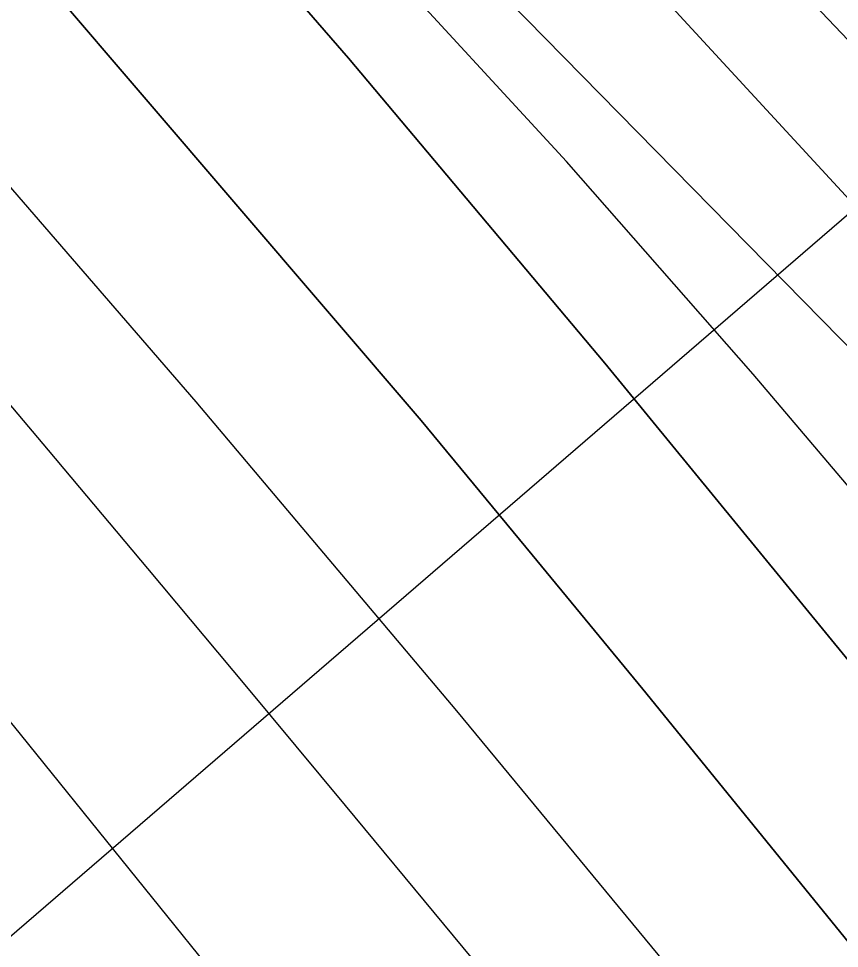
# Model space of a CAD drawing. Extents: x 3329332 to 3367211, y 631066 to 656469.
# Drawn here: x 3350366.2 to 3350592.3, y 641868.9 to 642124.9 of the extents above; entities that cross this region are included whole.
import ezdxf

# ---------------------------------------------------------------- set-up
doc = ezdxf.new("R2010")
doc.units = 0
for name, color, linetype in [('V-RIVR-EDGE', 7, 'Continuous'), ('V-RIVR-RANG', 7, 'Continuous'), ('V-TOPO-DPTH', 7, 'Continuous'), ('V-TOPO-MAJR', 7, 'Continuous'), ('V-TOPO-MINR', 7, 'Continuous'), ('V-TOPO-WATR', 7, 'Continuous')]:
    doc.layers.add(name, color=color, linetype=linetype)

msp = doc.modelspace()

# ---------------------------------------------------------------- linework, layer by layer
at = {"layer": 'V-RIVR-EDGE'}
msp.add_spline([(3351880.42, 640440.17), (3351876.56, 640444.83), (3351875.03, 640453.75), (3351871.17, 640463.46), (3351865.76, 640470.06), (3351847.23, 640503.46), (3351818.65, 640553.56), (3351810.16, 640569.09), (3351795.85, 640585.8), (3351792.76, 640587.75), (3351786.18, 640593.97), (3351758.32, 640620.8), (3351741.3, 640637.51), (3351732.8, 640648.78), (3351730.49, 640655.38), (3351728.17, 640658.88), (3351720.05, 640667.43), (3351711.55, 640681.02), (3351709.62, 640686.46), (3351709.64, 640692.27), (3351709.27, 640701.97), (3351709.29, 640708.17), (3351711.63, 640715.54), (3351715.92, 640722.89), (3351717.5, 640736.07), (3351718.73, 640762.05), (3351717.22, 640778.35), (3351714.53, 640790.37), (3351713.37, 640790.76), (3351699.41, 640791.96), (3351689.73, 640796.25), (3351681.22, 640805.97), (3351671.17, 640818.02), (3351661.91, 640838.2), (3351651.08, 640851.42), (3351642.96, 640859.58), (3351631.34, 640865.04), (3351621.66, 640871.65), (3351610.83, 640881.38), (3351596.9, 640895.37), (3351584.51, 640905.1), (3351577.55, 640911.71), (3351552.78, 640932.32), (3351530.73, 640953.71), (3351519.12, 640964.21), (3351513.32, 640971.98), (3351507.16, 640987.12), (3351502.9, 640991), (3351492.83, 640996.85), (3351483.55, 641008.11), (3351471.59, 641031.02), (3351466.18, 641038.02), (3351459.21, 641043.85), (3351454.56, 641046.97), (3351449.54, 641056.29), (3351444.54, 641069.48), (3351431.43, 641103.26), (3351426.44, 641123.05), (3351423.74, 641129.26), (3351417.17, 641135.48), (3351410.99, 641147.13), (3351408.29, 641152.56), (3351407.13, 641154.12), (3351401.31, 641154.13), (3351396.67, 641158.8), (3351396.29, 641162.29), (3351398.23, 641164.61), (3351403.29, 641168.48), (3351403.3, 641173.52), (3351399.46, 641188.65), (3351394.81, 641192.15), (3351390.17, 641195.65), (3351385.92, 641202.65), (3351374.34, 641223.62), (3351352.32, 641258.18), (3351324.49, 641295.48), (3351308.25, 641315.3), (3351293.94, 641329.3), (3351280.79, 641344.84), (3351262.62, 641366.99), (3351248.71, 641387.97), (3351231.7, 641409.34), (3351211.2, 641433.04), (3351185.66, 641452.89), (3351174.05, 641464.94), (3351148.52, 641492.15), (3351129.58, 641514.3), (3351119.52, 641526.73), (3351108.7, 641542.27), (3351088.97, 641561.32), (3351069.24, 641578.05), (3351042.55, 641607.59), (3351001.95, 641654.61), (3350991.13, 641669.76), (3350979.14, 641682.98), (3350968.7, 641697.74), (3350957.9, 641718.32), (3350945.94, 641745.11), (3350930.11, 641774.23), (3350917.74, 641788.22), (3350908.85, 641801.43), (3350900.74, 641814.64), (3350886.81, 641828.24), (3350867.48, 641850.4), (3350846.19, 641865.96), (3350833.81, 641880.34), (3350825.7, 641891.22), (3350823.78, 641901.31), (3350821.87, 641913.33), (3350814.53, 641925.76), (3350807.19, 641935.09), (3350774.28, 641956.11), (3350737.11, 641982.18), (3350728.22, 641990.74), (3350716.62, 642008.22), (3350699.61, 642028.04), (3350681.44, 642049.41), (3350672.55, 642061.45), (3350665.99, 642076.98), (3350661.76, 642090.95), (3350651.31, 642098.74), (3350621.11, 642117.43), (3350608.73, 642131.03), (3350602.16, 642140.35), (3350596.36, 642145.02), (3350579.69, 642150.49), (3350575.44, 642153.6), (3350553.39, 642176.15), (3350549.13, 642181.2), (3350546.44, 642189.35), (3350542.19, 642195.18), (3350532.13, 642204.9), (3350519.75, 642218.89), (3350511.24, 642226.28), (3350489.16, 642235.64), (3350466.31, 642247.72), (3350456.25, 642257.05), (3350446.2, 642269.49), (3350443.51, 642279.19), (3350448.18, 642287.71), (3350448.6, 642298.96), (3350443.19, 642308.28), (3350431.97, 642318.77), (3350419.19, 642325.4), (3350405.63, 642329.7), (3350394, 642331.67), (3350385.08, 642332.08), (3350382.37, 642334.8), (3350380.44, 642339.46), (3350380.07, 642346.82), (3350385.13, 642354.57), (3350386.7, 642361.93), (3350384.01, 642369.31), (3350373.59, 642391.44), (3350360.43, 642400.39), (3350342.6, 642404.7), (3350325.92, 642404.74), (3350320.1, 642403.2), (3350313.9, 642402.44), (3350303.83, 642408.67), (3350298.79, 642411.79), (3350296.48, 642416.84), (3350298.44, 642426.14), (3350307.02, 642442.79), (3350316.75, 642460.61), (3350320.25, 642463.7), (3350322.2, 642467.19), (3350321.45, 642477.27), (3350312.94, 642488.15), (3350302.1, 642494.38), (3350278.07, 642501.03), (3350262.19, 642505.73), (3350248.64, 642515.46), (3350230.85, 642536.44), (3350216.17, 642559.36)], degree=3, dxfattribs=at)
at = {"layer": 'V-RIVR-RANG'}
msp.add_line((3351219.96, 642609.71), (3350208.55, 641738.34), dxfattribs=at)
at = {"layer": 'V-TOPO-DPTH'}
for points in [[(3350618.53, 642093.94), (3350175.6, 642558.71), (3350162.28, 642571.76), (3350148.7, 642584.52), (3350134.71, 642596.85), (3350120.47, 642608.88), (3349361.32, 643078.02)], [(3349361.32, 643078.02), (3350120.47, 642608.88), (3350134.71, 642596.85), (3350148.7, 642584.52), (3350162.28, 642571.76), (3350175.6, 642558.71), (3350618.53, 642093.94)], [(3349352.91, 643048.8), (3350048.09, 642577.87), (3350074.83, 642556.17), (3350100.96, 642533.79), (3350126.19, 642510.39), (3350150.8, 642486.31), (3350622.83, 642005.88), (3350643.71, 641984.13), (3350664.24, 641962.05), (3350684.25, 641939.51), (3350703.91, 641916.64), (3350723.18, 641893.44), (3350742.27, 641870.09), (3350761.1, 641846.53), (3350779.75, 641822.83), (3350865.7, 641712.37), (3350927.37, 641633.48), (3351113.97, 641398.04), (3351260.01, 641215.87), (3351265.01, 641209.56), (3351269.96, 641203.19)], [(3349352.91, 643048.8), (3350048.09, 642577.87), (3350074.83, 642556.17), (3350100.96, 642533.79), (3350126.19, 642510.39), (3350150.8, 642486.31), (3350622.83, 642005.88), (3350643.71, 641984.13), (3350664.24, 641962.05), (3350684.25, 641939.51), (3350703.91, 641916.64), (3350723.18, 641893.44), (3350742.27, 641870.09), (3350761.1, 641846.53), (3350779.75, 641822.83), (3350865.7, 641712.37), (3350927.37, 641633.48), (3351113.97, 641398.04), (3351260.01, 641215.87), (3351265.01, 641209.56), (3351269.96, 641203.19)], [(3351189.47, 641201.7), (3350850.61, 641634.21), (3350824.56, 641666.49), (3350798.35, 641698.65), (3350771.25, 641731.66), (3350758.5, 641747.24), (3350745.78, 641762.84), (3350733.12, 641778.49), (3350720.49, 641794.16), (3350704.58, 641813.94), (3350699.92, 641819.73), (3350695.24, 641825.51), (3350690.55, 641831.28), (3350685.84, 641837.03), (3350527.64, 642030.05), (3350457.08, 642114.01), (3350385.18, 642196.79), (3350311.27, 642277.77), (3350236.02, 642357.56), (3350112.21, 642485.67), (3350097.57, 642500.19), (3350082.54, 642514.28), (3350066.94, 642527.72), (3349333.19, 643026.35)], [(3349333.19, 643026.35), (3350066.94, 642527.72), (3350082.54, 642514.28), (3350097.57, 642500.19), (3350112.21, 642485.67), (3350236.02, 642357.56), (3350311.27, 642277.77), (3350385.18, 642196.79), (3350457.08, 642114.01), (3350527.64, 642030.05), (3350685.84, 641837.03), (3350690.55, 641831.28), (3350695.24, 641825.51), (3350699.92, 641819.73), (3350704.58, 641813.94), (3350720.49, 641794.16), (3350733.12, 641778.49), (3350745.78, 641762.84), (3350758.5, 641747.24), (3350771.25, 641731.66), (3350798.35, 641698.65), (3350824.56, 641666.49), (3350850.61, 641634.21), (3351189.47, 641201.7)], [(3351116.54, 641196.41), (3351107.5, 641208.34), (3350698.61, 641739.74), (3350678.72, 641765.4), (3350658.7, 641790.96), (3350638.5, 641816.38), (3350618.17, 641841.69), (3350598.67, 641865.81), (3350568.43, 641903.05), (3350538.1, 641940.23), (3350507.63, 641977.29), (3350477.08, 642014.28), (3350069.18, 642490.21), (3350064.23, 642494.86), (3350059.07, 642499.31), (3350053.79, 642503.61), (3350021.84, 642528.51), (3350013.94, 642534.41), (3350005.9, 642540.1), (3349997.63, 642545.46), (3349989.22, 642550.6), (3349980.71, 642555.61), (3349972.22, 642560.65)], [(3349972.22, 642560.65), (3349980.71, 642555.61), (3349989.22, 642550.6), (3349997.63, 642545.46), (3350005.9, 642540.1), (3350013.94, 642534.41), (3350021.84, 642528.51), (3350053.79, 642503.61), (3350059.07, 642499.31), (3350064.23, 642494.86), (3350069.18, 642490.21), (3350477.08, 642014.28), (3350507.63, 641977.29), (3350538.1, 641940.23), (3350568.43, 641903.05), (3350598.67, 641865.81), (3350618.17, 641841.69), (3350638.5, 641816.38), (3350658.7, 641790.96), (3350678.72, 641765.4), (3350698.61, 641739.74), (3351107.5, 641208.34), (3351116.54, 641196.41)], [(3351055.19, 641194.2), (3351014.96, 641249.5), (3350974.65, 641304.74), (3350934.21, 641359.89), (3350839.75, 641487.65), (3350798.13, 641543.08), (3350756.11, 641598.19), (3350713.81, 641653.1), (3350643.12, 641744.17), (3350635.92, 641753.36), (3350628.67, 641762.5), (3350621.33, 641771.58), (3350613.93, 641780.61), (3350486.88, 641934.27), (3350415.1, 642019.38), (3350342.22, 642103.51), (3350267.7, 642186.2), (3350192.08, 642267.91), (3350054.74, 642413.43), (3350037.06, 642431.29), (3350018.85, 642448.57), (3349999.84, 642464.97), (3349980.31, 642480.78), (3349884.72, 642554.47)], [(3351055.19, 641194.2), (3351014.96, 641249.5), (3350974.65, 641304.74), (3350934.21, 641359.89), (3350839.75, 641487.65), (3350798.13, 641543.08), (3350756.11, 641598.19), (3350713.81, 641653.1), (3350643.12, 641744.17), (3350635.92, 641753.36), (3350628.67, 641762.5), (3350621.33, 641771.58), (3350613.93, 641780.61), (3350486.88, 641934.27), (3350415.1, 642019.38), (3350342.22, 642103.51), (3350267.7, 642186.2), (3350192.08, 642267.91), (3350054.74, 642413.43), (3350037.06, 642431.29), (3350018.85, 642448.57), (3349999.84, 642464.97), (3349980.31, 642480.78), (3349884.72, 642554.47)]]:
    msp.add_lwpolyline(points, dxfattribs=at)
at = {"layer": 'V-TOPO-MAJR'}
msp.add_lwpolyline([(3350596.74, 641732.3), (3350582.03, 641751.82), (3350567.24, 641771.28), (3350552.28, 641790.61), (3350537.17, 641809.82), (3350521.84, 641828.86), (3350506.36, 641847.78), (3350483.35, 641875.59), (3350456.22, 641908.29), (3350429.03, 641940.94), (3350401.74, 641973.52), (3350374.4, 642006.05), (3350217.65, 642192.02), (3350182.68, 642232.81), (3350147.24, 642273.2), (3350111.13, 642312.97), (3350074.56, 642352.34), (3350016.39, 642413.92), (3350008.39, 642422), (3350000.15, 642429.81), (3349991.55, 642437.23), (3349982.71, 642444.38), (3349937.24, 642479.44)], dxfattribs=at)
at = {"layer": 'V-TOPO-MINR'}
for points in [[(3350757.65, 641898.68), (3350149.19, 642558.38), (3350142.66, 642564.79), (3350136, 642571.06), (3350129.14, 642577.11), (3349362.3, 643059.49)], [(3351269.96, 641203.19), (3351265.01, 641209.56), (3351260.01, 641215.87), (3351113.97, 641398.04), (3350927.37, 641633.48), (3350865.7, 641712.37), (3350779.75, 641822.83), (3350761.1, 641846.53), (3350742.27, 641870.09), (3350723.18, 641893.44), (3350703.91, 641916.64), (3350684.25, 641939.51), (3350664.24, 641962.05), (3350643.71, 641984.13), (3350622.83, 642005.88), (3350150.8, 642486.31), (3350126.19, 642510.39), (3350100.96, 642533.79), (3350074.83, 642556.17), (3350048.09, 642577.87), (3349352.91, 643048.8)], [(3351189.47, 641201.7), (3350850.61, 641634.21), (3350824.56, 641666.49), (3350798.35, 641698.65), (3350771.25, 641731.66), (3350758.5, 641747.24), (3350745.78, 641762.84), (3350733.12, 641778.49), (3350720.49, 641794.16), (3350704.58, 641813.94), (3350699.92, 641819.73), (3350695.24, 641825.51), (3350690.55, 641831.28), (3350685.84, 641837.03), (3350527.64, 642030.05), (3350457.08, 642114.01), (3350385.18, 642196.79), (3350311.27, 642277.77), (3350236.02, 642357.56), (3350112.21, 642485.67), (3350097.57, 642500.19), (3350082.54, 642514.28), (3350066.94, 642527.72), (3349333.19, 643026.35)], [(3351258.18, 641193.5), (3350873.49, 641654.12), (3350834.47, 641702.25), (3350795.69, 641750.57), (3350747.64, 641810.88), (3350733, 641829.14), (3350718.29, 641847.35), (3350703.48, 641865.47), (3350688.59, 641883.54), (3350618.93, 641967.58), (3350568.47, 642027), (3350517.07, 642085.58), (3350464.29, 642142.9), (3350410.57, 642199.39), (3350131.46, 642485.94), (3350111.85, 642505.26), (3350091.74, 642524.02), (3350070.88, 642541.94), (3350049.52, 642559.31), (3349371.33, 643017.74)], [(3351116.54, 641196.41), (3351107.5, 641208.34), (3350698.61, 641739.74), (3350678.72, 641765.4), (3350658.7, 641790.96), (3350638.5, 641816.38), (3350618.17, 641841.69), (3350598.67, 641865.81), (3350568.43, 641903.05), (3350538.1, 641940.23), (3350507.63, 641977.29), (3350477.08, 642014.28), (3350069.18, 642490.21), (3350064.23, 642494.86), (3350059.07, 642499.31), (3350053.79, 642503.61), (3350021.84, 642528.51), (3350013.94, 642534.41), (3350005.9, 642540.1), (3349997.63, 642545.46), (3349989.22, 642550.6), (3349980.71, 642555.61), (3349972.22, 642560.65)], [(3351055.19, 641194.2), (3351014.96, 641249.5), (3350974.65, 641304.74), (3350934.21, 641359.89), (3350839.75, 641487.65), (3350798.13, 641543.08), (3350756.11, 641598.19), (3350713.81, 641653.1), (3350643.12, 641744.17), (3350635.92, 641753.36), (3350628.67, 641762.5), (3350621.33, 641771.58), (3350613.93, 641780.61), (3350486.88, 641934.27), (3350415.1, 642019.38), (3350342.22, 642103.51), (3350267.7, 642186.2), (3350192.08, 642267.91), (3350054.74, 642413.43), (3350037.06, 642431.29), (3350018.85, 642448.57), (3349999.84, 642464.97), (3349980.31, 642480.78), (3349884.72, 642554.47)], [(3351038.32, 641039.59), (3350639.3, 641573.23), (3350630.02, 641587.53), (3350620.55, 641601.69), (3350610.89, 641615.73), (3350600.94, 641629.56), (3350590.81, 641643.26), (3350566.41, 641675.55), (3350560.22, 641683.69), (3350554, 641691.8), (3350547.73, 641699.88), (3350541.43, 641707.93), (3350428.49, 641851.32), (3350364.76, 641930.25), (3350299.78, 642008.11), (3350232.94, 642084.37), (3350164.86, 642159.58), (3349996.35, 642341.22), (3349975.93, 642362.27)]]:
    msp.add_lwpolyline(points, dxfattribs=at)
at = {"layer": 'V-TOPO-WATR'}
msp.add_lwpolyline([(3350618.53, 642093.94), (3350175.6, 642558.71), (3350162.28, 642571.76), (3350148.7, 642584.52), (3350134.71, 642596.85), (3350120.47, 642608.88), (3349361.32, 643078.02)], dxfattribs=at)

doc.saveas('drawing.dxf')
